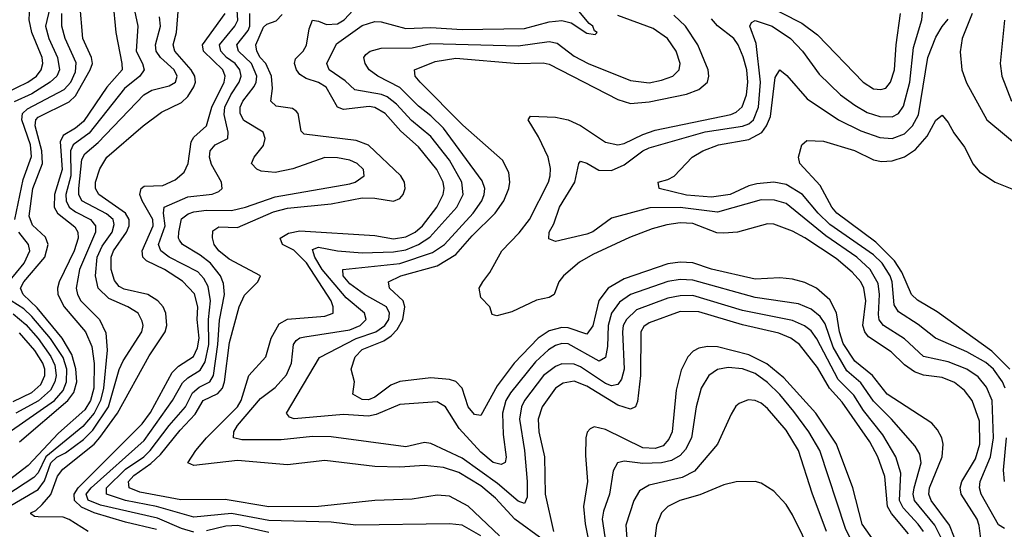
# Model space of a CAD drawing. Header units: inches. Extents: x 990535 to 1117859, y 769386 to 892122.
# Tile 328 of 656: x 1085751 to 1088910, y 780697 to 782331. Entities that reach past the tile are written whole.
import ezdxf

# ---------------------------------------------------------------- set-up
doc = ezdxf.new("R2010")
doc.units = ezdxf.units.IN
doc.header["$MEASUREMENT"] = 0
doc.layers.add('B0788', color=7, linetype='Continuous')

msp = doc.modelspace()

# ---------------------------------------------------------------- linework, layer by layer
at = {"layer": 'B0788', "color": 5}
for points, elevation in [([(1085670, 782079.5), (1085777, 782130), (1085804.4, 782150), (1085819.8, 782170), (1085825, 782190), (1085822.6, 782210), (1085789.5, 782290), (1085780.8, 782330), (1085784.1, 782395.9)], 3280), ([(1085857, 782410), (1085833.4, 782310), (1085844.3, 782270), (1085872, 782210), (1085878.6, 782170), (1085870, 782150), (1085848.9, 782130), (1085790, 782093.2), (1085732.6, 782067.4)], 3260), ([(1086310, 780688.3), (1086270, 780699.3), (1086192.9, 780732.9), (1086010, 780774.8), (1085971, 780791), (1085964.4, 780810), (1085980, 780830), (1086150, 780982.2), (1086241.1, 781110), (1086273.1, 781166.9), (1086290, 781182.6), (1086330, 781207), (1086345.5, 781234.5), (1086357.2, 781290), (1086356.2, 781370), (1086363.4, 781430), (1086355.7, 781475.7), (1086341.3, 781501.3), (1086322.2, 781522.2), (1086229.9, 781570), (1086203.4, 781590), (1086196.1, 781610), (1086217, 781670), (1086212.2, 781710), (1086214.8, 781730), (1086290, 781763.1), (1086368.6, 781771.4), (1086390, 781780.1), (1086400.6, 781790), (1086398.1, 781810), (1086366.7, 781866.7), (1086360.1, 781890), (1086361.5, 781910), (1086377.7, 781930), (1086418.3, 781950), (1086419.7, 781970), (1086406.9, 782026.9), (1086409.1, 782050), (1086428.3, 782090), (1086455.1, 782130), (1086461, 782150), (1086456.8, 782170), (1086441.7, 782190), (1086414.2, 782210), (1086396, 782230), (1086391.8, 782250), (1086441.5, 782310), (1086450.8, 782329.2), (1086446.4, 782393.6)], 3060), ([(1087430, 780663.8), (1087339.4, 780730), (1087277.3, 780797.3), (1087230, 780836.8), (1087159.5, 780879.5), (1087110, 780895.6), (1087050, 780901.8), (1086970, 780896.8), (1086890, 780898.6), (1086730, 780918.3), (1086610, 780903.5), (1086450, 780918.2), (1086310, 780901.4), (1086290.6, 780910), (1086315.4, 780950), (1086349.9, 780990), (1086450.1, 781089.9), (1086460.9, 781110), (1086486.4, 781190), (1086540.6, 781250), (1086557.7, 781310), (1086583.7, 781356.3), (1086610, 781371.1), (1086730, 781380.6), (1086756.5, 781390), (1086756.6, 781410), (1086750.2, 781430), (1086671, 781551), (1086630, 781592.2), (1086594.1, 781610), (1086586.5, 781630), (1086613.4, 781646.6), (1086650, 781654.1), (1086890, 781639.1), (1086950, 781628.3), (1086990, 781635.2), (1087019.4, 781650), (1087043, 781670), (1087088.8, 781730), (1087109, 781770), (1087112.4, 781790), (1087109.6, 781810), (1087089.6, 781850), (1087030, 781923.5), (1086973.4, 781973.4), (1086923, 782030), (1086890, 782049.4), (1086871.9, 782051.9), (1086790, 782042.9), (1086770, 782049.9), (1086734, 782114), (1086710, 782129), (1086670, 782142), (1086650, 782154.7), (1086638.9, 782170), (1086632.5, 782190), (1086635.2, 782204.8), (1086660.2, 782230), (1086671.2, 782248.8), (1086679.1, 782300.9), (1086690, 782329.2), (1086710, 782326.2), (1086735.2, 782315.2), (1086770, 782317.6), (1086791.3, 782330), (1086848.7, 782391.3)], 2980), ([(1086112.6, 782390), (1086129.9, 782310), (1086124.4, 782230), (1086145.3, 782190), (1086149.9, 782170), (1086135.9, 782150), (1086086.8, 782110), (1085973.4, 781966.6), (1085922.7, 781930), (1085914.2, 781910), (1085914.9, 781830), (1085899.2, 781770), (1085900.3, 781750), (1085909.8, 781729.8), (1085930, 781714.3), (1085978.3, 781690), (1085994.5, 781670), (1085993.5, 781650), (1085942.3, 781530), (1085932, 781470), (1085936.2, 781450), (1085947.4, 781430), (1086007.2, 781370), (1086027.1, 781327.1), (1086031.8, 781271.8), (1086019.6, 781150), (1086009.7, 781110), (1085989.3, 781070), (1085953, 781027), (1085834.4, 780930), (1085810, 780878.6), (1085796.2, 780863.8), (1085650, 780767.8)], 3160), ([(1086049.9, 782390), (1086059.2, 782290), (1086079, 782190), (1086079.3, 782170), (1086030, 782114.4), (1085955.4, 782004.6), (1085930, 781982.9), (1085890, 781959.1), (1085881, 781939), (1085886.6, 781850), (1085862, 781770), (1085861.7, 781730), (1085872.2, 781710), (1085927.2, 781667.2), (1085937.7, 781650), (1085938.2, 781630), (1085925.2, 781590), (1085877.5, 781490), (1085872.1, 781470), (1085873.1, 781450), (1085893, 781410), (1085961.6, 781330), (1085982.7, 781282.7), (1085989.2, 781229.2), (1085989.1, 781150), (1085978.1, 781110), (1085960, 781080), (1085875, 781005), (1085777.9, 780902.1), (1085690, 780834.6)], 3180), ([(1085750, 780978.1), (1085904.9, 781110), (1085924.5, 781135.5), (1085933.9, 781170), (1085931.1, 781211.1), (1085917.9, 781257.9), (1085887.2, 781310), (1085807.1, 781407.1), (1085761.5, 781450), (1085753.8, 781470), (1085763.8, 781490), (1085831.2, 781570), (1085841.8, 781610), (1085833.4, 781633.4), (1085792.3, 781672.3), (1085781.1, 781701.1), (1085793.4, 781790), (1085823.6, 781870), (1085821.9, 781910), (1085800.1, 781990), (1085802.9, 782010), (1085810, 782017.8), (1085910, 782067.4), (1085930, 782086.6), (1085976.9, 782170), (1085983.9, 782190), (1085981.2, 782210), (1085953.4, 782270), (1085943.7, 782383.7)], 3220), ([(1085970, 780690.7), (1085910, 780728.9), (1085890, 780736.5), (1085810, 780737), (1085798.5, 780738.5), (1085787, 780747), (1085786.4, 780750), (1085802.3, 780757.7), (1085822.8, 780777.2), (1085850.8, 780809.2), (1085872.5, 780867.5), (1085888.8, 780890), (1085990, 780969.6), (1086008.4, 780991.6), (1086064.5, 781070), (1086166.3, 781253.7), (1086217.9, 781330), (1086222.6, 781350), (1086219.6, 781390), (1086210.7, 781410), (1086193.8, 781430), (1086161.6, 781450), (1086086.4, 781466.4), (1086070, 781475.9), (1086054.9, 781494.9), (1086044.5, 781530), (1086044.1, 781570), (1086051.7, 781590), (1086093.4, 781650), (1086102.2, 781670), (1086101.8, 781690), (1086090, 781710.4), (1086004.6, 781770), (1085994.1, 781790), (1085994.2, 781810), (1086007.8, 781852.2), (1086030.4, 781890), (1086147.1, 781990), (1086205.9, 782034.1), (1086270, 782064.7), (1086290, 782084), (1086310, 782115.1), (1086315.3, 782130), (1086312.9, 782150), (1086301.3, 782170), (1086249, 782230), (1086243.1, 782250), (1086254.2, 782290), (1086259.8, 782370)], 3120), ([(1088650, 780690), (1088633.8, 780713.8), (1088585.6, 780765.6), (1088574, 780790), (1088577.6, 780877.6), (1088562, 780930), (1088520.4, 781000.4), (1088457.9, 781077.9), (1088426.7, 781126.7), (1088377, 781177), (1088308.2, 781308.2), (1088290, 781333.5), (1088268.9, 781348.9), (1088230, 781366.8), (1088070, 781398.3), (1087910, 781446.1), (1087870, 781445.9), (1087830, 781438.3), (1087730, 781401), (1087697.6, 781370), (1087687.2, 781350), (1087684.6, 781330), (1087690.1, 781210), (1087681.1, 781178.9), (1087670, 781161.6), (1087650, 781157.1), (1087630, 781164.2), (1087550, 781218.1), (1087530, 781226.3), (1087490, 781227.2), (1087470, 781219.4), (1087431.6, 781190), (1087370.8, 781110), (1087360.7, 781090), (1087354.2, 781050), (1087370.4, 780950), (1087379.1, 780850), (1087379.4, 780800.6), (1087370, 780780.2), (1087350, 780787.6), (1087283.8, 780843.8), (1087170, 780925.7), (1087070, 780972.4), (1087050, 780975), (1086990, 780961.3), (1086750, 780993.6), (1086690, 780994.6), (1086590, 780984), (1086463.5, 780983.5), (1086436.8, 780990), (1086437.5, 781010), (1086449.9, 781030), (1086523.9, 781116.1), (1086570, 781151.8), (1086607.2, 781192.8), (1086622.9, 781230), (1086629.5, 781290), (1086638.1, 781301.9), (1086649.2, 781310.8), (1086665.6, 781314.4), (1086810, 781336.4), (1086843.2, 781350), (1086862.1, 781370), (1086856.6, 781390), (1086798.7, 781438.7), (1086721.1, 781530), (1086698.2, 781570), (1086690, 781594), (1086710, 781601.1), (1086770, 781590), (1086850, 781583.3), (1086950, 781587), (1086990, 781593.1), (1087030.1, 781609.9), (1087066.8, 781633.2), (1087153.7, 781730), (1087173.1, 781770), (1087169.7, 781810), (1087130, 781880.3), (1087070, 781956.2), (1087007.7, 782007.7), (1086960, 782060), (1086930, 782083.3), (1086911.2, 782091.2), (1086825.7, 782105.7), (1086795, 782135), (1086743.4, 782170), (1086736.7, 782190), (1086766.7, 782253.3), (1086850, 782311.7), (1086890, 782325), (1086910, 782324), (1086990, 782301.9), (1087070, 782305.2), (1087170, 782299), (1087370, 782302.7), (1087450, 782324.1), (1087490, 782328.4), (1087520.4, 782320.4), (1087570, 782287.7), (1087597.1, 782282.9), (1087603.7, 782290), (1087595.2, 782295.2), (1087589.6, 782310), (1087578.2, 782318.2), (1087523.6, 782383.6)], 2960), ([(1088910, 780699.4), (1088891.3, 780711.3), (1088836, 780810), (1088830.3, 780830), (1088832.3, 780850), (1088865.3, 780930), (1088875.1, 780990), (1088870.9, 781110), (1088853.1, 781153.1), (1088825.5, 781185.5), (1088790, 781210.8), (1088730, 781234.4), (1088650, 781250.7), (1088590, 781307.6), (1088522.5, 781350), (1088508.5, 781368.5), (1088505.8, 781385.8), (1088509.5, 781450), (1088504.9, 781484.9), (1088479.4, 781530), (1088437.1, 781570), (1088337.7, 781637.7), (1088210, 781741.2), (1088172.5, 781752.5), (1088130, 781753.1), (1087990, 781713.6), (1087870, 781729.1), (1087772.3, 781727.7), (1087650, 781694.2), (1087590, 781650.5), (1087570, 781642.7), (1087470, 781619.7), (1087448.5, 781628.5), (1087449.8, 781650), (1087464, 781676), (1087483.1, 781730), (1087532, 781810), (1087544.8, 781870), (1087550, 781876.9), (1087570, 781870.9), (1087608.6, 781848.6), (1087650, 781847.1), (1087690, 781865.2), (1087749.9, 781910), (1087770, 781919.5), (1087950, 781970.8), (1088070, 781989.4), (1088090, 781997.3), (1088105.4, 782010), (1088121.2, 782050), (1088127.6, 782130), (1088114.2, 782254.2), (1088093.8, 782310), (1088098.7, 782321.3), (1088110, 782327.6), (1088165.5, 782310), (1088224.1, 782270), (1088262.4, 782230), (1088316.3, 782156.3), (1088384, 782090), (1088430, 782056.4), (1088470, 782033.6), (1088510, 782020.2), (1088550, 782019.7), (1088570, 782029.7), (1088586.3, 782053.8), (1088606.3, 782130), (1088618.8, 782241.2), (1088644.8, 782330), (1088650.7, 782389.3)], 2860), ([(1088130, 782385.7), (1088259.9, 782319.9), (1088310, 782281.8), (1088457, 782130), (1088490, 782109.2), (1088513.4, 782106.6), (1088530, 782110.8), (1088545, 782130), (1088557.3, 782170), (1088562.6, 782250), (1088576.6, 782350)], 2880), ([(1085710, 780765.8), (1085810, 780824.3), (1085830, 780852.2), (1085850.4, 780910), (1085870, 780928.6), (1085897.3, 780942.7), (1085955.3, 780984.7), (1085985.1, 781014.9), (1086035.5, 781090), (1086070, 781209.2), (1086082.4, 781237.6), (1086142.8, 781330), (1086147, 781350), (1086144.1, 781364.1), (1086130.4, 781390), (1086098.2, 781410), (1086036.7, 781436.7), (1086002.7, 781470), (1085994.5, 781510), (1085999.7, 781570), (1086015.6, 781604.4), (1086047.1, 781650), (1086054.3, 781674.3), (1086051.1, 781690), (1086028.8, 781708.8), (1085949.9, 781750), (1085940.4, 781770), (1085940.7, 781790), (1085950, 781882.6), (1085959.7, 781900.3), (1086002.9, 781937.1), (1086148.8, 782090), (1086175, 782105), (1086230, 782118.2), (1086251.2, 782130), (1086255.5, 782150), (1086246.4, 782170), (1086202.6, 782210), (1086188.3, 782230), (1086186.7, 782250), (1086202.3, 782310), (1086199.3, 782339.3)], 3140), ([(1085735.5, 781690), (1085761.9, 781818.1), (1085788.2, 781891.8), (1085785.5, 781930), (1085757.6, 782010), (1085759.4, 782030), (1085775.4, 782044.6), (1085893.2, 782106.8), (1085915.1, 782130), (1085930, 782163.7), (1085932, 782192), (1085896.3, 782270), (1085885.5, 782310), (1085886, 782350)], 3240), ([(1086190, 780696.8), (1086090, 780719.7), (1085990, 780750.5), (1085948.6, 780768.6), (1085927, 780790), (1085925.4, 780810), (1085938, 780830), (1086144.2, 781035.8), (1086170, 781071.9), (1086240.4, 781199.6), (1086260.1, 781219.9), (1086308.8, 781251.3), (1086321.5, 781278.5), (1086326.6, 781310), (1086320.5, 781370), (1086322.6, 781410), (1086311.6, 781451.6), (1086273.1, 781493.1), (1086215.9, 781530), (1086157.8, 781557.8), (1086146.3, 781570), (1086143.7, 781590), (1086178.8, 781670), (1086178.1, 781690), (1086143.2, 781750), (1086136.4, 781770), (1086140.7, 781790), (1086150, 781796.7), (1086210, 781799.6), (1086250, 781817.7), (1086278.1, 781841.9), (1086290.8, 781869.2), (1086301.2, 781938.8), (1086310, 781954.4), (1086350.6, 781990), (1086367.3, 782050), (1086406.9, 782130), (1086409.5, 782150), (1086402.8, 782170), (1086340.6, 782230), (1086337.1, 782250), (1086410.2, 782350)], 3080), ([(1087230, 780676), (1087170, 780710.3), (1087130, 780714.5), (1086829.7, 780710.3), (1086750, 780719.7), (1086550, 780725.3), (1086430, 780748.4), (1086310, 780736.1), (1086190, 780770), (1086090, 780790), (1086029.1, 780810), (1086029.4, 780830), (1086089.8, 780890.2), (1086148.8, 780930), (1086169.7, 780950), (1086230.1, 781029.9), (1086282.9, 781090), (1086305.4, 781134.6), (1086326.9, 781153.1), (1086360.7, 781170), (1086372.8, 781190), (1086386.8, 781290), (1086392.1, 781367.9), (1086407.6, 781450), (1086404.9, 781484.9), (1086394.8, 781510), (1086362.5, 781550), (1086330, 781576.3), (1086273.3, 781610), (1086263.5, 781623.5), (1086259.9, 781630), (1086261.4, 781650), (1086270, 781692.2), (1086291.6, 781708.4), (1086310, 781714.5), (1086350, 781720), (1086430, 781719.5), (1086475.5, 781730), (1086570, 781763), (1086810, 781805), (1086826.8, 781810), (1086856.5, 781830), (1086854, 781850), (1086833.3, 781870), (1086810, 781880.1), (1086770, 781888.3), (1086730, 781888.6), (1086627.4, 781852.6), (1086570, 781840.7), (1086525.3, 781845.3), (1086511.7, 781851.7), (1086494, 781870), (1086503.2, 781890), (1086532.5, 781927.5), (1086538.1, 781950), (1086532.3, 781970), (1086470, 782007.9), (1086458, 782030), (1086457.8, 782050), (1086466.2, 782070), (1086503.1, 782116.9), (1086510, 782130), (1086511.6, 782150), (1086494.3, 782190), (1086453.2, 782230), (1086447.5, 782250), (1086483.7, 782296.3), (1086489.3, 782310), (1086489.4, 782350.6)], 3040), ([(1087290, 780676.1), (1087190, 780771.6), (1087130, 780803.2), (1087090, 780807), (1087010, 780794.1), (1086890, 780789.2), (1086710, 780769.9), (1086550, 780769.7), (1086410, 780792.6), (1086268.1, 780791.9), (1086135.9, 780815.9), (1086101.6, 780830), (1086099.5, 780850), (1086117.2, 780870), (1086171.9, 780908.1), (1086203, 780937), (1086265.3, 781014.7), (1086313.8, 781066.2), (1086339.9, 781110), (1086387, 781133), (1086401.4, 781150), (1086407.6, 781170), (1086423.6, 781296.4), (1086454.9, 781410), (1086472, 781448), (1086515.3, 781490), (1086523.5, 781510), (1086423.3, 781563.3), (1086389.6, 781589.6), (1086374.6, 781610), (1086368.9, 781631.1), (1086370, 781654.2), (1086390, 781666.2), (1086450, 781665.1), (1086565.5, 781714.5), (1086610, 781726.1), (1086750, 781740.2), (1086850, 781759.4), (1086890, 781758.6), (1086950, 781748.6), (1086970, 781757.3), (1086980.9, 781770), (1086987.7, 781790), (1086984.9, 781810), (1086973.9, 781830), (1086870, 781928), (1086830, 781943.8), (1086664, 781964), (1086653.5, 781973.5), (1086644.1, 782030), (1086637.7, 782037.7), (1086626.5, 782046.5), (1086573.6, 782053.6), (1086556.5, 782070), (1086561.9, 782110), (1086558.4, 782150), (1086540.7, 782190), (1086522.1, 782210), (1086511.5, 782230), (1086508.6, 782250), (1086532.8, 782307.2), (1086543.6, 782316.4), (1086573.3, 782326.7), (1086592.5, 782347.5)], 3020), ([(1088706.8, 780670), (1088686.6, 780710), (1088621.4, 780790), (1088617.1, 780810), (1088620.2, 780830), (1088643.1, 780910), (1088638.6, 780938.6), (1088623.9, 780963.9), (1088548.2, 781050), (1088490, 781107.6), (1088450, 781166.3), (1088404.9, 781204.9), (1088361.2, 781281.2), (1088335.4, 781355.4), (1088319.1, 781379.1), (1088290, 781402.3), (1088250, 781420.1), (1088110, 781440.7), (1087910, 781495.8), (1087870, 781497.7), (1087830, 781491.6), (1087710, 781449.9), (1087674.9, 781425.1), (1087649.3, 781390), (1087638.6, 781350), (1087636.6, 781283.4), (1087630, 781247.9), (1087610, 781236.3), (1087510, 781291.4), (1087490, 781292.5), (1087470, 781286.7), (1087447.6, 781272.4), (1087405.6, 781234.4), (1087325.2, 781134.8), (1087310.3, 781110), (1087300.3, 781070), (1087301.5, 781001.5), (1087311.1, 780928.9), (1087308.2, 780911.8), (1087295.3, 780904.7), (1087270, 780911.2), (1087230, 780944), (1087160.6, 781020.6), (1087116.9, 781090), (1087090, 781106.3), (1086970, 781096.9), (1086894.5, 781065.5), (1086870, 781060.1), (1086790, 781064.8), (1086631.7, 781051.7), (1086616.3, 781056.3), (1086606.6, 781070), (1086712.5, 781247.5), (1086830, 781308.9), (1086893.7, 781330), (1086922.2, 781350), (1086935.1, 781370), (1086937.7, 781390), (1086928, 781410), (1086856.9, 781450), (1086810, 781484.4), (1086788.3, 781510), (1086787.9, 781530), (1086970, 781549.3), (1087075.5, 781584.5), (1087113.5, 781610), (1087205.8, 781710), (1087233.5, 781750), (1087241.5, 781770), (1087242.7, 781790), (1087234.2, 781814.2), (1087110, 781983), (1087070, 782022.6), (1087030, 782053.1), (1086970, 782113.4), (1086899.5, 782150), (1086872, 782170), (1086858.8, 782190), (1086854.9, 782210), (1086861.4, 782218.6), (1086875.3, 782230), (1086910, 782239.9), (1087010, 782240.8), (1087070, 782254.2), (1087350, 782246.5), (1087450, 782261.1), (1087474.9, 782254.9), (1087530, 782214), (1087574.4, 782190), (1087710, 782135.6), (1087770, 782128.7), (1087810, 782136.5), (1087846, 782150), (1087866.5, 782170), (1087869.9, 782190), (1087856.9, 782230), (1087829.2, 782270), (1087782.9, 782302.9), (1087670, 782344.2)], 2940), ([(1088749.5, 780670), (1088734, 780710), (1088674.7, 780790), (1088667.4, 780810), (1088669.5, 780830), (1088710.6, 780930), (1088713.8, 780970), (1088709, 780990), (1088695.8, 781015.8), (1088676.9, 781036.9), (1088533.6, 781130), (1088487.3, 781190), (1088430, 781235.8), (1088393.1, 781293.1), (1088381.4, 781330), (1088371.5, 781391.5), (1088350, 781432.7), (1088306.9, 781470), (1088270, 781488.3), (1088230, 781499.5), (1088190, 781502.9), (1088110, 781499.3), (1087970, 781531), (1087910, 781551.2), (1087870, 781553.7), (1087830, 781547.9), (1087690, 781500.5), (1087638.5, 781470), (1087609, 781431), (1087590, 781348.9), (1087570, 781322.8), (1087510, 781342.6), (1087490, 781344.5), (1087450, 781333.6), (1087414.2, 781310), (1087337.4, 781230), (1087282.9, 781157.1), (1087230, 781062), (1087210, 781065), (1087190, 781090), (1087170, 781150), (1087150, 781170.7), (1087130, 781177.8), (1087070, 781182.9), (1086970, 781171.4), (1086941.3, 781158.7), (1086890, 781120.9), (1086870, 781111.8), (1086850, 781112.9), (1086819.7, 781130), (1086825.1, 781170), (1086814.8, 781210), (1086827.2, 781250), (1086850, 781273.6), (1086919, 781301), (1086943, 781317), (1086961.9, 781338.1), (1086979.8, 781370), (1086986.8, 781410), (1086981.5, 781430), (1086937.6, 781470), (1086934.1, 781490), (1086973.6, 781510), (1087090, 781542.1), (1087150, 781577.9), (1087202.4, 781637.6), (1087276.1, 781710), (1087304, 781750), (1087320.3, 781790), (1087323.6, 781810), (1087320.6, 781840.6), (1087300.3, 781880.3), (1087172.1, 781992.1), (1087035.6, 782130), (1087019.6, 782150), (1087018, 782170), (1087083.4, 782196.6), (1087150, 782206.8), (1087350, 782190.4), (1087430, 782192.9), (1087450, 782188.5), (1087670, 782074.7), (1087710, 782062.1), (1087770, 782067.2), (1087890, 782092), (1087930, 782107.2), (1087957.1, 782130), (1087962, 782150), (1087959.5, 782170), (1087926.8, 782250), (1087887.1, 782310), (1087850, 782345.6)], 2920), ([(1088836.5, 780650), (1088829.6, 780709.6), (1088822.9, 780730), (1088771.5, 780810), (1088768, 780830), (1088773.5, 780850), (1088817.3, 780922.7), (1088831.6, 780970), (1088830, 781044), (1088806.7, 781110), (1088782.4, 781142.4), (1088750, 781167.5), (1088710, 781183.9), (1088650, 781191.3), (1088621.9, 781201.9), (1088590, 781224.2), (1088546.6, 781266.6), (1088473.9, 781313.9), (1088461.9, 781330), (1088456.1, 781350), (1088465.8, 781430), (1088459.4, 781470), (1088449.3, 781490), (1088421.9, 781521.9), (1088370, 781565), (1088270, 781631.2), (1088230, 781652.4), (1088170, 781675.3), (1088150, 781676.7), (1088054, 781650), (1088010, 781646.4), (1087987.8, 781647.8), (1087910, 781677.5), (1087870, 781679.5), (1087826.7, 781673.3), (1087779.6, 781660.4), (1087707.4, 781632.6), (1087590, 781578.2), (1087546.6, 781553.4), (1087495.4, 781510), (1087481, 781490), (1087466, 781450), (1087450, 781439.9), (1087408.6, 781431.4), (1087330, 781394.1), (1087281.6, 781381.6), (1087266.2, 781386.2), (1087258.9, 781410), (1087230, 781440.7), (1087225.2, 781470), (1087236.2, 781490), (1087259.2, 781520.8), (1087297.5, 781590), (1087352.9, 781647.1), (1087386, 781690), (1087447.2, 781810), (1087453.1, 781830), (1087453.6, 781853.6), (1087445.8, 781890), (1087415.3, 781955.3), (1087382.2, 782010), (1087390, 782020.9), (1087470, 782018), (1087510, 782009.6), (1087550, 781992), (1087630, 781938.2), (1087670, 781929.7), (1087690, 781933.8), (1087750, 781963.1), (1087790, 781977), (1088032.9, 782027.1), (1088050, 782034.6), (1088069.1, 782050.9), (1088083, 782090), (1088087.3, 782130), (1088083.8, 782170), (1088072, 782212), (1088055.7, 782250), (1088041.8, 782270), (1087990, 782311.2), (1087970, 782333.1)], 2880), ([(1088912.8, 781150), (1088904.4, 781170), (1088875.3, 781210), (1088850, 781232.1), (1088790, 781266.2), (1088689.4, 781309.4), (1088633.7, 781353.7), (1088570, 781393.8), (1088556.4, 781416.4), (1088550, 781490), (1088543.7, 781510), (1088517.9, 781550), (1088490, 781577.5), (1088350, 781674.4), (1088312.6, 781710), (1088262.8, 781770), (1088210, 781802.3), (1088170, 781809.4), (1088115.3, 781804.7), (1088090, 781798.1), (1088030, 781770), (1087970, 781761.8), (1087890, 781768.2), (1087802.9, 781790), (1087799, 781810), (1087830, 781818.3), (1087850.7, 781829.3), (1087908.6, 781890), (1087942.4, 781910), (1087993, 781930), (1088090, 781947), (1088131.4, 781968.6), (1088147.1, 781990), (1088159.5, 782020.5), (1088174.3, 782145.7), (1088190, 782170.2), (1088211.6, 782151.6), (1088277.2, 782077.2), (1088378.3, 782010), (1088450, 781974.6), (1088510, 781953.5), (1088550, 781949.7), (1088590, 781965), (1088615.7, 781990), (1088634.1, 782025.9), (1088664.7, 782210), (1088690, 782275), (1088710, 782309.3), (1088730, 782331.8)], 2840), ([(1088806.4, 782350), (1088774.6, 782270), (1088768, 782228), (1088773.1, 782170), (1088788.5, 782128.5), (1088854, 782010), (1088973, 781910)], 2840), ([(1088910.8, 782329.2), (1088896.1, 782190), (1088901.4, 782150), (1088933, 782070)], 2860), ([(1088927.7, 781210), (1088870, 781268.5), (1088693.9, 781393.9), (1088631.4, 781431.4), (1088611.7, 781450), (1088580.9, 781520.9), (1088557.8, 781557.8), (1088497.4, 781617.4), (1088372.3, 781710), (1088356.7, 781730), (1088319.4, 781799.4), (1088253.5, 781870), (1088249.7, 781890), (1088259.7, 781930), (1088276.6, 781943.4), (1088330, 781941.8), (1088429.1, 781910.9), (1088490, 781881.5), (1088516, 781876), (1088550, 781877.8), (1088590, 781891.6), (1088624.9, 781915.1), (1088662.8, 781957.2), (1088690, 782009.1), (1088710, 782024.4), (1088730, 782001.3), (1088747.7, 781967.7), (1088781.8, 781921.8), (1088810, 781867.2), (1088830, 781843.5), (1088880.9, 781810), (1088950, 781781.7)], 2820), ([(1085715.5, 781490), (1085765.6, 781550), (1085783.3, 781590), (1085779.1, 781610), (1085747.6, 781650)], 3240), ([(1085713.6, 781006.4), (1085862.8, 781110), (1085890, 781142.1), (1085901, 781170), (1085902.1, 781210), (1085890, 781248), (1085849.2, 781309.2), (1085790, 781379.3), (1085763.9, 781403.9), (1085723.7, 781430)], 3240), ([(1085730, 781388.1), (1085770, 781353.7), (1085810, 781309.2), (1085851, 781251), (1085863.7, 781223.8), (1085867.3, 781190), (1085863.2, 781170), (1085850, 781143.3), (1085810.9, 781109.1), (1085738.5, 781070)], 3260), ([(1088602.6, 780682.6), (1088547.8, 780747.8), (1088535.5, 780770), (1088526.5, 780866.5), (1088503.9, 780930), (1088477.9, 780977.9), (1088390, 781105.2), (1088349.2, 781150), (1088310, 781215.5), (1088253, 781290), (1088225.2, 781310), (1088185.9, 781325.9), (1088070, 781352.8), (1087930, 781393.9), (1087870, 781395.4), (1087770, 781358.8), (1087752.9, 781347.1), (1087743.3, 781330), (1087742.3, 781190), (1087732.7, 781107.3), (1087726.8, 781090), (1087710, 781082.5), (1087670, 781095.1), (1087570, 781156.5), (1087530, 781172.5), (1087494, 781166), (1087470.1, 781150), (1087426.7, 781090), (1087414.6, 781050), (1087416.2, 781010), (1087434.7, 780930), (1087437.1, 780810), (1087463.8, 780690)], 2980), ([(1085730, 781106.5), (1085790, 781136), (1085819, 781161), (1085831.9, 781190), (1085831.9, 781210), (1085824.6, 781230), (1085799.3, 781270), (1085750, 781326.9)], 3280), ([(1088510, 780634.1), (1088453.9, 780713.9), (1088423.8, 780830), (1088370.9, 780970), (1088304.8, 781070), (1088202.3, 781182.3), (1088147.7, 781227.7), (1088090, 781256), (1087990, 781281.9), (1087957, 781283), (1087930, 781277.7), (1087912, 781268), (1087894.6, 781250), (1087872.6, 781207.4), (1087856.6, 781143.4), (1087843.9, 781010), (1087833.7, 780986.3), (1087815, 780965), (1087790, 780956), (1087750, 780958.9), (1087630, 781017.1), (1087594.2, 781025.8), (1087580.6, 781019.4), (1087571.6, 781008.4), (1087567.2, 780990), (1087565.8, 780934.2), (1087572.6, 780850), (1087559.4, 780770), (1087564.8, 780715.2), (1087582.4, 780630)], 3020), ([(1088463.9, 780570), (1088400.3, 780700.3), (1088317.6, 780950), (1088283, 781010), (1088234.9, 781074.9), (1088190, 781128.9), (1088150, 781168), (1088110, 781196.2), (1088070, 781211.1), (1088024.3, 781215.7), (1087990, 781209.4), (1087961.7, 781190), (1087937.1, 781150), (1087920.7, 781090), (1087906, 780990), (1087887.4, 780952.6), (1087870, 780933.7), (1087842.1, 780917.9), (1087810, 780910.5), (1087750, 780908.4), (1087690, 780915.8), (1087668.4, 780910), (1087655.1, 780884.9), (1087643.4, 780810), (1087624.3, 780755.7), (1087619.9, 780730), (1087636.7, 780616.7)], 3040), ([(1088339.2, 780690), (1088293.5, 780813.5), (1088249.9, 780950), (1088210, 781014.7), (1088150, 781084.1), (1088130, 781101.3), (1088110, 781110.5), (1088088, 781112), (1088059.1, 781100.9), (1088048, 781092), (1088033.2, 781066.8), (1087989.5, 780970), (1087916.1, 780883.9), (1087876.5, 780863.5), (1087770, 780838.7), (1087739.6, 780820.4), (1087721.3, 780790), (1087695.7, 780710), (1087702.8, 780610)], 3060), ([(1088909.9, 780850), (1088907.3, 780887.3), (1088917.3, 780990)], 2840), ([(1088324.9, 780550), (1088230, 780744.1), (1088210, 780777.1), (1088170, 780819.8), (1088130, 780845), (1088110.5, 780850.5), (1088050, 780849.9), (1088010, 780840.2), (1087932.4, 780807.6), (1087869.1, 780790), (1087830, 780770.4), (1087810.1, 780749.9), (1087793.7, 780710), (1087786.2, 780650)], 3080), ([(1086550, 780687.1), (1086450.4, 780709.6), (1086412.2, 780707.8), (1086350, 780692.2)], 3060)]:
    msp.add_lwpolyline(points, dxfattribs=dict(at, elevation=elevation))

doc.saveas('drawing.dxf')
